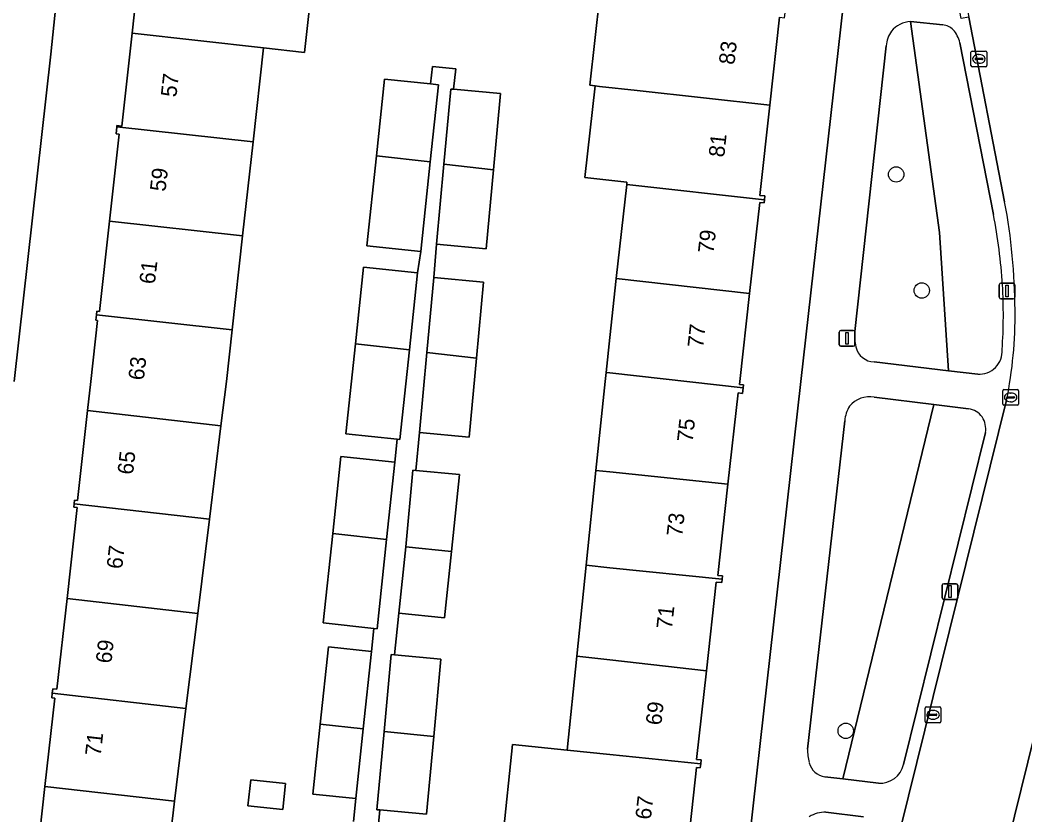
# Model space of a CAD drawing. Extents: x 162026 to 163502, y 387295 to 388169.
# Drawn here: x 162462.5 to 162526.4, y 387972.4 to 388023 of the extents above; entities that cross this region are included whole.
import ezdxf

# ---------------------------------------------------------------- set-up
doc = ezdxf.new("R2010")
doc.units = 0
for name, color, linetype in [('IMGEO_Boom', 7, 'Continuous'), ('IMGEO_Erf', 7, 'Continuous'), ('IMGEO_Groenvoorziening', 7, 'Continuous'), ('IMGEO_Kolk', 7, 'Continuous'), ('IMGEO_Lichtmast', 7, 'Continuous'), ('IMGEO_Pand', 7, 'Continuous'), ('IMGEO_Pand_nummerreeks', 7, 'Continuous'), ('IMGEO_Rijbaan_lokaal_open', 7, 'Continuous'), ('IMGEO_Voetpad_open', 7, 'Continuous')]:
    doc.layers.add(name, color=color, linetype=linetype)

msp = doc.modelspace()

# ---------------------------------------------------------------- linework, layer by layer
at = {"layer": 'IMGEO_Boom'}
for centre in [(162518.202, 388013.15), (162519.829, 388005.773), (162514.996, 387977.787)]:
    msp.add_circle(centre, 0.489, dxfattribs=at)
at = {"layer": 'IMGEO_Erf'}
for points in [[(162507.826, 387961.519), (162512.154, 388000), (162519.936, 388069.141)], [(162469.278, 388066.747), (162465.615, 388031.666), (162464.48, 388020.792), (162462.159, 388000)], [(162463.491, 387968.644), (162464.114, 387974.25), (162464.736, 387979.854), (162464.546, 387979.875), (162464.579, 387980.17), (162464.611, 387980.463), (162464.878, 387980.433), (162465.519, 387986.205), (162466.16, 387991.975), (162465.947, 387991.999), (162465.972, 387992.22), (162465.996, 387992.438), (162466.181, 387992.423), (162466.82, 387998.148), (162467.027, 388000), (162467.459, 388003.872), (162467.346, 388003.885), (162467.384, 388004.227), (162467.409, 388004.452), (162467.582, 388004.432), (162468.221, 388010.184), (162468.834, 388015.701), (162468.632, 388015.723), (162468.683, 388016.183), (162468.691, 388016.252), (162468.993, 388016.218), (162469.649, 388022.126), (162470.277, 388027.776)], [(162481.293, 388027.001), (162480.615, 388020.899), (162477.999, 388021.192), (162477.335, 388015.216), (162476.672, 388009.24), (162476.008, 388003.263), (162475.645, 388000), (162475.296, 387997.176), (162474.561, 387991.235), (162473.821, 387985.253), (162473.072, 387979.197), (162472.343, 387973.306), (162472.26, 387972.575), (162471.648, 387967.612)], [(162493.21, 387970.993), (162493.819, 387976.916), (162497.294, 387976.559), (162497.904, 387982.525), (162498.506, 387988.307), (162499.128, 387994.329), (162499.713, 388000), (162499.771, 388000.558), (162500, 388002.781), (162500.417, 388006.533), (162501.081, 388012.507), (162501.098, 388012.657), (162498.418, 388012.955), (162499.066, 388018.779), (162498.742, 388018.815), (162499.376, 388024.518)], [(162510.796, 388023.148), (162510.174, 388017.543), (162509.538, 388011.818), (162509.859, 388011.783), (162509.831, 388011.533), (162509.809, 388011.335), (162509.534, 388011.366), (162508.893, 388005.591), (162508.272, 388000), (162508.25, 387999.803), (162508.505, 387999.775), (162508.484, 387999.589), (162508.444, 387999.234), (162508.16, 387999.266), (162507.516, 387993.468), (162506.871, 387987.668), (162507.176, 387987.634), (162507.152, 387987.42), (162507.128, 387987.204), (162506.768, 387987.244), (162506.142, 387981.608), (162505.516, 387975.972), (162505.81, 387975.939), (162505.782, 387975.688), (162505.754, 387975.437), (162505.523, 387975.462), (162504.893, 387969.795)], [(162483.712, 387972.027), (162483.866, 387973.48), (162481.137, 387973.769), (162481.609, 387978.219), (162482.128, 387983.119), (162484.858, 387982.829), (162485.014, 387984.299), (162481.795, 387984.641), (162482.4, 387990.336), (162482.919, 387995.231), (162486.347, 387994.867), (162486.502, 387996.323), (162483.242, 387996.669), (162483.849, 388002.387), (162484.366, 388007.259), (162487.794, 388006.895), (162487.997, 388008.258), (162484.569, 388008.622), (162485.176, 388014.34), (162485.693, 388019.212), (162488.618, 388018.901), (162488.743, 388020.017), (162490.221, 388019.852), (162490.077, 388018.561), (162493.054, 388018.287), (162492.609, 388013.45), (162492.146, 388008.431), (162488.99, 388008.722), (162488.817, 388006.602), (162491.973, 388006.312), (162491.528, 388001.474), (162491.065, 387996.456), (162487.909, 387996.747), (162487.686, 387994.328), (162490.446, 387994.074), (162489.944, 387989.186), (162489.511, 387984.97), (162486.609, 387985.268), (162486.336, 387982.608), (162489.267, 387982.339), (162488.815, 387977.43), (162488.359, 387972.483), (162485.396, 387972.756), (162485.313, 387971.861)]]:
    msp.add_lwpolyline(points, dxfattribs=at)
msp.add_lwpolyline([(162479.407, 387974.433), (162479.231, 387972.78), (162477.013, 387973.015), (162477.188, 387974.668)], close=True, dxfattribs=at)
at = {"layer": 'IMGEO_Groenvoorziening'}
for points in [[(162516.809, 388001.233), (162521.519, 388000.673), (162520.964, 388009.462), (162519.113, 388022.868)], [(162519.113, 388022.868), (162520.964, 388009.462), (162521.519, 388000.673), (162523.381, 388000.451)], [(162521.165, 388022.657), (162519.113, 388022.868)], [(162517.562, 388021.325), (162515.573, 388003.166)], [(162524.386, 388010.608), (162522.251, 388021.523)], [(162520.592, 387998.525), (162516.813, 387998.985)], [(162513.672, 387974.87), (162514.819, 387974.734), (162520.592, 387998.525)], [(162520.592, 387998.525), (162514.819, 387974.734), (162517.073, 387974.467)], [(162522.797, 387998.256), (162520.592, 387998.525)], [(162514.933, 387997.495), (162512.564, 387976.628)], [(162518.677, 387975.65), (162523.869, 387996.746)], [(162516.126, 387972.32), (162513.741, 387972.607)]]:
    msp.add_lwpolyline(points, dxfattribs=at)
for centre, radius, start, end in [((162519.221, 388021.121), 1.751, 93.5367, 139.14017), ((162521.082, 388021.609), 1.051, 44.88687, 85.497), ((162519.762, 388021.072), 2.214, 147.3696, 173.43851), ((162520.33, 388021.062), 1.975, 13.49602, 40.73589), ((162487.157, 388003.587), 37.885, 3.84637, 10.68061), ((162492.303, 388004.233), 32.709, 356.12147, 3.3205), ((162518.692, 388002.865), 3.134, 174.48389, 192.43484), ((162516.85, 388002.485), 1.253, 193.63349, 268.13849), ((162523.467, 388001.922), 1.473, 266.65788, 3.85532), ((162516.498, 387997.4), 1.616, 78.75304, 140.96098), ((162516.875, 387997.356), 1.947, 146.95616, 175.91342), ((162522.626, 387996.999), 1.269, 348.50069, 82.24377), ((162516.653, 387976.695), 4.09, 180.93443, 193.16883), ((162513.852, 387976.079), 1.223, 194.99117, 261.53602), ((162517.189, 387975.988), 1.526, 265.62597, 347.19389), ((162513.679, 387970.646), 1.962, 88.17914, 120.87488)]:
    msp.add_arc(centre, radius, start, end, dxfattribs=at)
at = {"layer": 'IMGEO_Kolk'}
for p, q in [((162522.956, 388020.067), (162522.956, 388020.919)), ((162523.031, 388020.993), (162523.883, 388020.993)), ((162523.258, 388020.536), (162523.656, 388020.536)), ((162523.444, 388020.773), (162523.469, 388020.773)), ((162523.957, 388020.919), (162523.957, 388020.067)), ((162523.883, 388019.993), (162523.031, 388019.993)), ((162523.215, 388020.487), (162523.215, 388020.499)), ((162523.653, 388020.45), (162523.255, 388020.45)), ((162523.467, 388020.213), (162523.442, 388020.213)), ((162523.699, 388020.499), (162523.699, 388020.487)), ((162525.052, 387999.478), (162525.904, 387999.478)), ((162524.977, 387998.552), (162524.977, 387999.404)), ((162525.236, 387998.972), (162525.236, 387998.984)), ((162525.674, 387998.935), (162525.276, 387998.935)), ((162525.279, 387999.021), (162525.677, 387999.021)), ((162525.465, 387999.258), (162525.49, 387999.258)), ((162525.72, 387998.984), (162525.72, 387998.972)), ((162525.978, 387999.404), (162525.978, 387998.552)), ((162525.904, 387998.478), (162525.052, 387998.478)), ((162525.488, 387998.698), (162525.463, 387998.698)), ((162520.048, 387978.377), (162520.048, 387979.229)), ((162520.123, 387979.303), (162520.975, 387979.303)), ((162520.536, 387979.083), (162520.561, 387979.083)), ((162521.049, 387979.229), (162521.049, 387978.377)), ((162520.307, 387978.797), (162520.307, 387978.809)), ((162520.745, 387978.76), (162520.347, 387978.76)), ((162520.35, 387978.846), (162520.748, 387978.846)), ((162520.559, 387978.523), (162520.534, 387978.523)), ((162520.791, 387978.809), (162520.791, 387978.797)), ((162520.975, 387978.303), (162520.123, 387978.303))]:
    msp.add_line(p, q, dxfattribs=at)
for points in [[(162522.956, 388020.067), (162522.956, 388020.919)], [(162523.031, 388020.993), (162523.883, 388020.993)], [(162523.957, 388020.919), (162523.957, 388020.067)], [(162523.883, 388019.993), (162523.031, 388019.993)], [(162525.052, 387999.478), (162525.904, 387999.478)], [(162524.977, 387998.552), (162524.977, 387999.404)], [(162525.978, 387999.404), (162525.978, 387998.552)], [(162525.904, 387998.478), (162525.052, 387998.478)], [(162520.048, 387978.377), (162520.048, 387979.229)], [(162520.123, 387979.303), (162520.975, 387979.303)], [(162521.049, 387979.229), (162521.049, 387978.377)], [(162520.975, 387978.303), (162520.123, 387978.303)]]:
    msp.add_lwpolyline(points, dxfattribs=at)
for centre, radius, start, end in [((162523.033, 388020.917), 0.0765, 91.55205, 178.44795), ((162523.033, 388020.917), 0.0765, 91.55205, 178.44795), ((162523.255, 388020.496), 0.0403, 85.87752, 175.75265), ((162523.66, 388020.498), 0.0386, 1.73085, 96.63898), ((162523.881, 388020.917), 0.0765, 1.55205, 88.44795), ((162523.881, 388020.917), 0.0765, 1.55205, 88.44795), ((162523.033, 388020.069), 0.0765, 181.55205, 268.44795), ((162523.033, 388020.069), 0.0765, 181.55205, 268.44795), ((162523.252, 388020.486), 0.0366, 178.93798, 274.71019), ((162523.656, 388020.493), 0.043, 264.86636, 352.45326), ((162523.881, 388020.069), 0.0765, 271.55205, 358.44795), ((162523.881, 388020.069), 0.0765, 271.55205, 358.44795), ((162525.054, 387999.402), 0.0765, 91.55205, 178.44795), ((162525.054, 387999.402), 0.0765, 91.55205, 178.44795), ((162525.902, 387999.402), 0.0765, 1.55205, 88.44795), ((162525.902, 387999.402), 0.0765, 1.55205, 88.44795), ((162525.276, 387998.981), 0.0403, 85.87752, 175.75265), ((162525.273, 387998.971), 0.0366, 178.93798, 274.71019), ((162525.677, 387998.978), 0.043, 264.86636, 352.45326), ((162525.681, 387998.983), 0.0386, 1.73085, 96.63898), ((162525.054, 387998.554), 0.0765, 181.55205, 268.44795), ((162525.054, 387998.554), 0.0765, 181.55205, 268.44795), ((162525.902, 387998.554), 0.0765, 271.55205, 358.44795), ((162525.902, 387998.554), 0.0765, 271.55205, 358.44795), ((162520.125, 387979.227), 0.0765, 91.55205, 178.44795), ((162520.125, 387979.227), 0.0765, 91.55205, 178.44795), ((162520.973, 387979.227), 0.0765, 1.55205, 88.44795), ((162520.973, 387979.227), 0.0765, 1.55205, 88.44795), ((162520.125, 387978.379), 0.0765, 181.55205, 268.44795), ((162520.125, 387978.379), 0.0765, 181.55205, 268.44795), ((162520.347, 387978.806), 0.0403, 85.87752, 175.75265), ((162520.344, 387978.796), 0.0366, 178.93798, 274.71019), ((162520.748, 387978.803), 0.043, 264.86636, 352.45326), ((162520.752, 387978.808), 0.0386, 1.73085, 96.63898), ((162520.973, 387978.379), 0.0765, 271.55205, 358.44795), ((162520.973, 387978.379), 0.0765, 271.55205, 358.44795)]:
    msp.add_arc(centre, radius, start, end, dxfattribs=at)
for centre, major_axis, ratio, start_param, end_param in [((162523.443, 388020.493), (-0.387, 0.002), 0.722429, 4.712389, 7.853982), ((162523.468, 388020.493), (-0.39, 0.002), 0.717154, 1.570796, 4.712389), ((162525.464, 387998.978), (-0.387, 0.002), 0.722429, 4.712389, 7.853982), ((162525.489, 387998.978), (-0.39, 0.002), 0.717154, 1.570796, 4.712389), ((162520.535, 387978.803), (-0.387, 0.002), 0.722429, 4.712389, 7.853982), ((162520.56, 387978.803), (-0.39, 0.002), 0.717154, 1.570796, 4.712389)]:
    msp.add_ellipse(centre, major_axis=major_axis, ratio=ratio, start_param=start_param, end_param=end_param, dxfattribs=at)
at = {"layer": 'IMGEO_Lichtmast'}
for p, q in [((162524.755, 388005.341), (162524.755, 388006.141)), ((162524.755, 388006.141), (162524.755, 388005.341)), ((162524.855, 388006.241), (162525.645, 388006.241)), ((162525.645, 388006.241), (162524.855, 388006.241)), ((162525.745, 388006.141), (162525.745, 388005.341)), ((162525.745, 388005.341), (162525.745, 388006.141)), ((162525.645, 388005.241), (162524.855, 388005.241)), ((162524.855, 388005.241), (162525.645, 388005.241)), ((162514.586, 388002.329), (162514.586, 388003.129)), ((162514.586, 388003.129), (162514.586, 388002.329)), ((162514.686, 388003.229), (162515.476, 388003.229)), ((162515.476, 388003.229), (162514.686, 388003.229)), ((162515.576, 388003.129), (162515.576, 388002.329)), ((162515.576, 388002.329), (162515.576, 388003.129)), ((162515.476, 388002.229), (162514.686, 388002.229)), ((162514.686, 388002.229), (162515.476, 388002.229)), ((162521.124, 387986.239), (162521.124, 387987.039)), ((162521.124, 387987.039), (162521.124, 387986.239)), ((162521.224, 387987.139), (162522.014, 387987.139)), ((162522.014, 387987.139), (162521.224, 387987.139)), ((162522.114, 387987.039), (162522.114, 387986.239)), ((162522.114, 387986.239), (162522.114, 387987.039)), ((162522.014, 387986.139), (162521.224, 387986.139)), ((162521.224, 387986.139), (162522.014, 387986.139))]:
    msp.add_line(p, q, dxfattribs=at)
for points in [[(162525.175, 388006.116), (162525.325, 388006.116), (162525.325, 388005.366), (162525.175, 388005.366), (162525.175, 388006.116)], [(162515.006, 388003.104), (162515.156, 388003.104), (162515.156, 388002.354), (162515.006, 388002.354), (162515.006, 388003.104)], [(162521.544, 387987.014), (162521.694, 387987.014), (162521.694, 387986.264), (162521.544, 387986.264), (162521.544, 387987.014)]]:
    msp.add_lwpolyline(points, dxfattribs=at)
for centre, start, end in [((162524.855, 388006.141), 90, 180), ((162524.855, 388006.141), 90, 180), ((162525.645, 388006.141), 0, 90), ((162525.645, 388006.141), 360, 90), ((162524.855, 388005.341), 180, 270), ((162524.855, 388005.341), 180, 270), ((162525.645, 388005.341), 270, 0), ((162525.645, 388005.341), 270, 0), ((162514.686, 388003.129), 90, 180), ((162514.686, 388003.129), 90, 180), ((162515.476, 388003.129), 0, 90), ((162515.476, 388003.129), 360, 90), ((162514.686, 388002.329), 180, 270), ((162514.686, 388002.329), 180, 270), ((162515.476, 388002.329), 270, 0), ((162515.476, 388002.329), 270, 0), ((162521.224, 387987.039), 90, 180), ((162521.224, 387987.039), 90, 180), ((162522.014, 387987.039), 0, 90), ((162522.014, 387987.039), 360, 90), ((162521.224, 387986.239), 180, 270), ((162521.224, 387986.239), 180, 270), ((162522.014, 387986.239), 270, 0), ((162522.014, 387986.239), 270, 0)]:
    msp.add_arc(centre, 0.1, start, end, dxfattribs=at)
at = {"layer": 'IMGEO_Pand'}
for points in [[(162478.677, 388027.292), (162475.078, 388027.692), (162470.108, 388028.244), (162470.059, 388027.8), (162470.277, 388027.776), (162469.649, 388022.126), (162477.999, 388021.192), (162480.615, 388020.899), (162481.293, 388027.001)], [(162505.023, 388027.402), (162504.814, 388027.425), (162504.795, 388027.256), (162496.735, 388028.148), (162490.942, 388028.795), (162490.617, 388025.89), (162490.606, 388025.794), (162495.585, 388025.241), (162495.572, 388025.123), (162495.552, 388024.943), (162499.376, 388024.518), (162498.742, 388018.815), (162499.066, 388018.779), (162499.359, 388018.746), (162501.744, 388018.481), (162510.174, 388017.543), (162510.796, 388023.148), (162511.106, 388023.113), (162511.161, 388023.601), (162506.192, 388024.153), (162504.681, 388024.321)], [(162477.999, 388021.192), (162469.649, 388022.126), (162468.993, 388016.218), (162468.691, 388016.252), (162468.683, 388016.183), (162477.335, 388015.216)], [(162489.121, 388018.848), (162488.618, 388018.901), (162485.693, 388019.212), (162485.176, 388014.34), (162488.601, 388013.957)], [(162510.174, 388017.543), (162501.744, 388018.481), (162499.359, 388018.746), (162499.066, 388018.779), (162498.418, 388012.955), (162501.098, 388012.657), (162501.081, 388012.507), (162509.831, 388011.533), (162509.859, 388011.783), (162509.538, 388011.818)], [(162493.054, 388018.287), (162490.077, 388018.561), (162489.898, 388018.577), (162489.458, 388013.8), (162492.609, 388013.45)], [(162476.672, 388009.24), (162477.335, 388015.216), (162468.683, 388016.183), (162468.632, 388015.723), (162468.834, 388015.701), (162468.221, 388010.184)], [(162484.569, 388008.622), (162487.997, 388008.258), (162488.601, 388013.957), (162485.176, 388014.34)], [(162489.458, 388013.8), (162488.99, 388008.722), (162492.146, 388008.431), (162492.609, 388013.45)], [(162501.081, 388012.507), (162500.417, 388006.533), (162508.893, 388005.591), (162509.534, 388011.366), (162509.809, 388011.335), (162509.831, 388011.533)], [(162476.008, 388003.263), (162476.672, 388009.24), (162468.221, 388010.184), (162467.582, 388004.432), (162467.409, 388004.452), (162467.384, 388004.227)], [(162487.794, 388006.895), (162484.366, 388007.259), (162483.849, 388002.387), (162487.274, 388002.004)], [(162491.973, 388006.312), (162488.817, 388006.602), (162488.376, 388001.824), (162491.528, 388001.474)], [(162508.505, 387999.775), (162508.25, 387999.803), (162508.272, 388000), (162508.893, 388005.591), (162500.417, 388006.533), (162500, 388002.781), (162499.771, 388000.558), (162500, 388000.532), (162508.484, 387999.589)], [(162467.384, 388004.227), (162467.346, 388003.885), (162467.459, 388003.872), (162467.027, 388000), (162466.82, 387998.148), (162475.296, 387997.176), (162475.645, 388000), (162476.008, 388003.263)], [(162487.274, 388002.004), (162483.849, 388002.387), (162483.242, 387996.669), (162486.502, 387996.323), (162486.67, 387996.305)], [(162487.909, 387996.747), (162491.065, 387996.456), (162491.528, 388001.474), (162488.376, 388001.824)], [(162508.16, 387999.266), (162508.444, 387999.234), (162508.484, 387999.589), (162500, 388000.532), (162499.771, 388000.558), (162499.713, 388000), (162499.128, 387994.329), (162500, 387994.239), (162507.516, 387993.468)], [(162474.561, 387991.235), (162475.296, 387997.176), (162466.82, 387998.148), (162466.181, 387992.423), (162465.996, 387992.438), (162465.972, 387992.22)], [(162486.347, 387994.867), (162482.919, 387995.231), (162482.4, 387990.336), (162485.824, 387989.943)], [(162487.686, 387994.328), (162487.491, 387994.346), (162487.042, 387989.484), (162489.944, 387989.186), (162490.446, 387994.074)], [(162507.152, 387987.42), (162507.176, 387987.634), (162506.871, 387987.668), (162507.516, 387993.468), (162500, 387994.239), (162499.128, 387994.329), (162498.506, 387988.307), (162500, 387988.154)], [(162473.821, 387985.253), (162474.561, 387991.235), (162465.972, 387992.22), (162465.947, 387991.999), (162466.16, 387991.975), (162465.519, 387986.205)], [(162485.824, 387989.943), (162482.4, 387990.336), (162481.795, 387984.641), (162485.014, 387984.299), (162485.223, 387984.277)], [(162489.944, 387989.186), (162487.042, 387989.484), (162486.609, 387985.268), (162489.511, 387984.97)], [(162506.142, 387981.608), (162506.768, 387987.244), (162507.128, 387987.204), (162507.152, 387987.42), (162500, 387988.154), (162498.506, 387988.307), (162497.904, 387982.525), (162500, 387982.292)], [(162473.072, 387979.197), (162473.821, 387985.253), (162465.519, 387986.205), (162464.878, 387980.433), (162464.611, 387980.463), (162464.579, 387980.17)], [(162484.858, 387982.829), (162482.128, 387983.119), (162481.609, 387978.219), (162484.335, 387977.907)], [(162489.267, 387982.339), (162486.336, 387982.608), (162486.111, 387982.629), (162485.661, 387977.754), (162488.815, 387977.43)], [(162500, 387976.281), (162505.782, 387975.688), (162505.81, 387975.939), (162505.516, 387975.972), (162506.142, 387981.608), (162500, 387982.292), (162497.904, 387982.525), (162497.294, 387976.559)], [(162464.579, 387980.17), (162464.546, 387979.875), (162464.736, 387979.854), (162464.114, 387974.25), (162472.343, 387973.306), (162473.072, 387979.197)], [(162484.335, 387977.907), (162481.609, 387978.219), (162481.137, 387973.769), (162483.866, 387973.48)], [(162488.815, 387977.43), (162485.661, 387977.754), (162485.203, 387972.774), (162485.396, 387972.756), (162488.359, 387972.483)], [(162505.523, 387975.462), (162505.754, 387975.437), (162505.782, 387975.688), (162500, 387976.281), (162497.294, 387976.559), (162493.819, 387976.916), (162493.21, 387970.993), (162496.685, 387970.637), (162500, 387970.297), (162504.893, 387969.795)], [(162477.013, 387973.015), (162479.231, 387972.78), (162479.407, 387974.433), (162477.188, 387974.668)], [(162464.114, 387974.25), (162463.491, 387968.644), (162463.282, 387968.667), (162463.237, 387968.263), (162471.835, 387967.308), (162471.866, 387967.587), (162471.648, 387967.612), (162472.26, 387972.575), (162472.343, 387973.306)]]:
    msp.add_lwpolyline(points, close=True, dxfattribs=at)
at = {"layer": 'IMGEO_Rijbaan_lokaal_open'}
for points in [[(162520.526, 388035.009), (162521.904, 388027.942), (162522.829, 388023.148), (162525.093, 388011.406)], [(162507.307, 387882.6), (162507.53, 387884.801), (162509.024, 387899.516), (162509.945, 387906.729), (162512.225, 387917.381), (162514.201, 387925.691), (162532.541, 388000)], [(162525.22, 387998.806), (162518.487, 387971.582), (162514.802, 387956.907)]]:
    msp.add_lwpolyline(points, dxfattribs=at)
for centre, radius, start, end in [((162487.969, 388004.351), 37.788, 0.26675, 10.76011), ((162498.452, 388004.204), 27.307, 348.59823, 0.67709)]:
    msp.add_arc(centre, radius, start, end, dxfattribs=at)
at = {"layer": 'IMGEO_Voetpad_open'}
for points in [[(162519.936, 388069.141), (162512.154, 388000), (162507.826, 387961.519), (162506.745, 387951.733), (162507.816, 387951.602)], [(162462.159, 388000), (162464.48, 388020.792), (162465.615, 388031.666), (162463.224, 388035.395), (162462.456, 388028.522), (162461.959, 388028.579), (162459.995, 388011.386), (162459.754, 388009.225)], [(162525.093, 388011.406), (162522.829, 388023.148), (162522.338, 388023.053), (162521.413, 388027.847), (162521.904, 388027.942), (162520.526, 388035.009)], [(162519.113, 388022.868), (162521.165, 388022.657)], [(162515.573, 388003.166), (162517.562, 388021.325)], [(162522.251, 388021.523), (162524.386, 388010.608)], [(162485.313, 387971.861), (162485.396, 387972.756), (162485.203, 387972.774), (162485.661, 387977.754), (162486.111, 387982.629), (162486.336, 387982.608), (162486.609, 387985.268), (162487.042, 387989.484), (162487.491, 387994.346), (162487.686, 387994.328), (162487.909, 387996.747), (162488.376, 388001.824), (162488.817, 388006.602), (162488.99, 388008.722), (162489.458, 388013.8), (162489.898, 388018.577), (162490.077, 388018.561), (162490.221, 388019.852), (162488.743, 388020.017), (162488.618, 388018.901), (162489.121, 388018.848), (162488.601, 388013.957), (162487.997, 388008.258), (162487.794, 388006.895), (162487.274, 388002.004), (162486.67, 387996.305), (162486.502, 387996.323), (162486.347, 387994.867), (162485.824, 387989.943), (162485.223, 387984.277), (162485.014, 387984.299), (162484.858, 387982.829), (162484.335, 387977.907), (162483.866, 387973.48), (162483.712, 387972.027)], [(162527.962, 387972.402), (162527.968, 387972.428), (162528.03, 387972.634), (162528.11, 387972.835), (162529.872, 387979.114), (162529.896, 387979.237), (162530.722, 387982.648), (162534.924, 388000), (162535.241, 388001.31), (162536.257, 388005.815), (162535.728, 388005.468), (162535.231, 388005.074), (162534.772, 388004.637), (162534.353, 388004.161), (162533.979, 388003.65), (162533.652, 388003.107), (162533.375, 388002.538), (162533.166, 388001.995), (162532.541, 388000), (162514.201, 387925.691)], [(162523.381, 388000.451), (162521.519, 388000.673), (162516.809, 388001.233)], [(162514.802, 387956.907), (162518.487, 387971.582), (162525.22, 387998.806)], [(162516.813, 387998.985), (162520.592, 387998.525)], [(162520.592, 387998.525), (162522.797, 387998.256)], [(162512.564, 387976.628), (162514.933, 387997.495)], [(162523.869, 387996.746), (162518.677, 387975.65)], [(162517.073, 387974.467), (162514.819, 387974.734), (162513.672, 387974.87)], [(162513.741, 387972.607), (162516.126, 387972.32)]]:
    msp.add_lwpolyline(points, dxfattribs=at)
for centre, radius, start, end in [((162519.221, 388021.121), 1.751, 93.5367, 139.14017), ((162521.082, 388021.609), 1.051, 44.88687, 85.497), ((162519.762, 388021.072), 2.214, 147.3696, 173.43851), ((162520.33, 388021.062), 1.975, 13.49602, 40.73589), ((162487.969, 388004.351), 37.788, 0.26675, 10.76011), ((162487.157, 388003.587), 37.885, 3.84637, 10.68061), ((162492.303, 388004.233), 32.709, 356.12147, 3.3205), ((162498.452, 388004.204), 27.307, 348.59823, 0.67709), ((162518.692, 388002.865), 3.134, 174.48389, 192.43484), ((162516.85, 388002.485), 1.253, 193.63349, 268.13849), ((162523.467, 388001.922), 1.473, 266.65788, 3.85532), ((162516.498, 387997.4), 1.616, 78.75304, 140.96098), ((162516.875, 387997.356), 1.947, 146.95616, 175.91342), ((162522.626, 387996.999), 1.269, 348.50069, 82.24377), ((162516.653, 387976.695), 4.09, 180.93443, 193.16883), ((162513.852, 387976.079), 1.223, 194.99117, 261.53602), ((162517.189, 387975.988), 1.526, 265.62597, 347.19389), ((162513.679, 387970.646), 1.962, 88.17914, 120.87488)]:
    msp.add_arc(centre, radius, start, end, dxfattribs=at)

# ---------------------------------------------------------------- texts
at = {"layer": 'IMGEO_Pand_nummerreeks'}
for s, rotation, p in [('83', 83.68622, (162507.922, 388020.093)), ('57', 83.4513, (162472.461, 388018.028)), ('81', 83.68622, (162507.271, 388014.207)), ('59', 83.45336, (162471.771, 388012.03)), ('79', 83.68431, (162506.595, 388008.098)), ('61', 83.45336, (162471.096, 388006.144)), ('77', 83.68431, (162505.931, 388002.1)), ('63', 83.45336, (162470.395, 388000.034)), ('75', 83.68431, (162505.268, 387996.103)), ('65', 83.45336, (162469.706, 387994.036)), ('73', 83.68431, (162504.604, 387990.106)), ('67', 83.45336, (162469.018, 387988.038)), ('71', 83.68431, (162503.953, 387984.22)), ('69', 83.45336, (162468.33, 387982.04)), ('69', 83.68431, (162503.276, 387978.111)), ('71', 83.45336, (162467.654, 387976.154)), ('67', 83.68622, (162502.611, 387972.113))]:
    msp.add_text(s, height=1, rotation=rotation, dxfattribs=at).set_placement(p)

doc.saveas('drawing.dxf')
